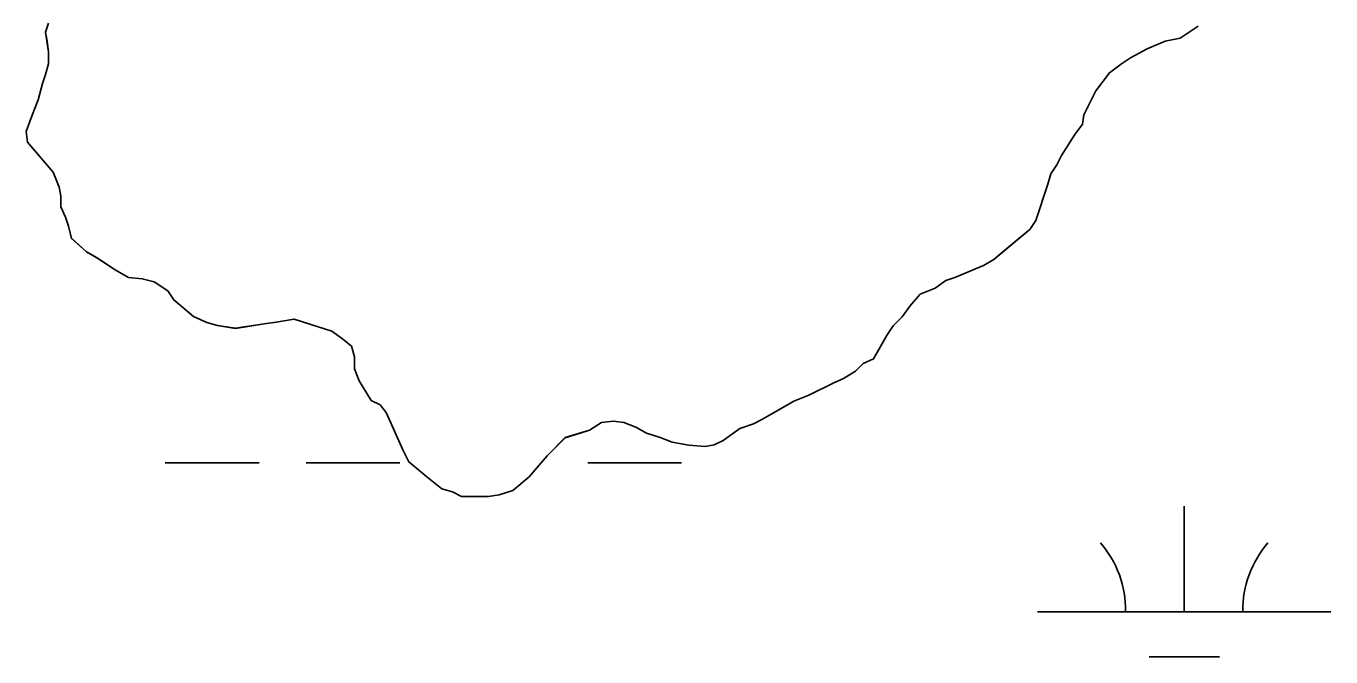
# Model space of a CAD drawing. Extents: x 3161564 to 3199464, y 849354 to 874788.
# Drawn here: x 3188545.1 to 3188989.9, y 857651.1 to 857866.2 of the extents above; entities that cross this region are included whole.
import ezdxf

# ---------------------------------------------------------------- set-up
doc = ezdxf.new("R2010")
doc.units = 0
for name, color, linetype in [('V-SITE-VEGE', 7, 'Continuous'), ('V-TOPO-SHOR', 7, 'Continuous'), ('V-WETL-SWMP', 7, 'Continuous')]:
    doc.layers.add(name, color=color, linetype=linetype)

msp = doc.modelspace()

# ---------------------------------------------------------------- linework, layer by layer
at = {"layer": 'V-SITE-VEGE'}
for points in [[(3188905.73, 857835.92), (3188905.22, 857832.84), (3188902.66, 857829.25), (3188898.05, 857822.06), (3188896.52, 857818.98), (3188894.47, 857815.9), (3188893.45, 857812.31), (3188889.36, 857799.99), (3188887.32, 857796.91), (3188875.02, 857786.64), (3188871.43, 857784.58), (3188861.7, 857780.46), (3188858.62, 857779.43), (3188855.03, 857776.86), (3188849.91, 857774.8), (3188846.32, 857770.69), (3188843.76, 857767.1), (3188840.69, 857764.02), (3188838.64, 857760.94), (3188834.04, 857752.72), (3188830.45, 857751.18), (3188827.89, 857748.61), (3188823.79, 857746.04), (3188820.2, 857744.5), (3188812, 857740.38), (3188806.87, 857738.32), (3188796.11, 857732.15), (3188793.04, 857730.61), (3188788.42, 857729.06), (3188782.79, 857724.95), (3188779.71, 857723.41), (3188776.63, 857722.89), (3188770.99, 857723.39), (3188765.35, 857724.41), (3188761.24, 857725.95), (3188756.62, 857727.48), (3188753.03, 857729.52), (3188748.92, 857731.06), (3188745.33, 857731.56), (3188741.23, 857731.05), (3188737.13, 857728.47), (3188728.93, 857725.9), (3188722.78, 857719.73), (3188716.64, 857712.54), (3188711, 857707.92), (3188706.39, 857706.37), (3188702.8, 857705.85), (3188693.56, 857705.84), (3188690.48, 857707.38), (3188686.89, 857708.4), (3188681.76, 857712.49), (3188675.59, 857717.61), (3188673.54, 857721.71), (3188667.87, 857734.53), (3188665.82, 857737.09), (3188662.74, 857738.62), (3188658.63, 857745.29), (3188657.08, 857749.39), (3188657.08, 857753.49), (3188656.05, 857757.08), (3188652.96, 857759.64), (3188649.37, 857762.2), (3188636.54, 857766.28), (3188630.39, 857765.25), (3188626.28, 857764.73), (3188616.54, 857763.18), (3188610.38, 857764.19), (3188606.79, 857765.21), (3188602.17, 857767.26), (3188595.5, 857772.89), (3188593.44, 857775.96), (3188588.82, 857779.04), (3188584.71, 857780.06), (3188580.1, 857780.56), (3188575.48, 857783.12), (3188569.31, 857787.21), (3188565.72, 857789.26), (3188560.59, 857793.87), (3188559.55, 857797.97), (3188558.52, 857801.05), (3188556.98, 857804.64), (3188556.97, 857808.23), (3188556.46, 857811.3), (3188554.4, 857816.43), (3188545.66, 857826.68), (3188545.14, 857830.27), (3188547.19, 857835.91), (3188549.23, 857841.04), (3188550.76, 857846.69), (3188551.78, 857849.77), (3188552.8, 857853.36), (3188552.8, 857857.46), (3188551.76, 857864.13), (3188552.79, 857867.21)], [(3188944.66, 857866.24), (3188938.52, 857862.13), (3188933.39, 857861.1), (3188927.24, 857858.52), (3188921.6, 857855.44), (3188918.52, 857853.38), (3188914.43, 857850.3), (3188909.82, 857844.13), (3188905.73, 857835.92)]]:
    msp.add_lwpolyline(points, dxfattribs=at)
at = {"layer": 'V-TOPO-SHOR'}
for points in [[(3188552.79, 857867.21), (3188551.76, 857864.13), (3188552.28, 857861.05), (3188552.8, 857857.46), (3188552.8, 857853.36), (3188551.78, 857849.77), (3188550.76, 857846.69), (3188549.23, 857841.04), (3188547.19, 857835.91), (3188545.14, 857830.27), (3188545.66, 857826.68), (3188548.23, 857823.6), (3188554.4, 857816.43), (3188556.46, 857811.3), (3188556.97, 857808.23), (3188556.98, 857804.64), (3188558.52, 857801.05), (3188559.55, 857797.97), (3188560.59, 857793.87), (3188565.72, 857789.26), (3188569.31, 857787.21), (3188572.39, 857785.17), (3188575.48, 857783.12), (3188580.1, 857780.56), (3188584.71, 857780.06), (3188588.82, 857779.04), (3188593.44, 857775.96), (3188595.5, 857772.89), (3188602.17, 857767.26), (3188606.79, 857765.21), (3188610.38, 857764.19), (3188616.54, 857763.18), (3188626.28, 857764.73), (3188630.39, 857765.25), (3188636.54, 857766.28), (3188644.75, 857763.73), (3188649.37, 857762.2), (3188652.96, 857759.64), (3188656.05, 857757.08), (3188657.08, 857753.49), (3188657.08, 857749.39), (3188658.63, 857745.29), (3188662.74, 857738.62), (3188665.82, 857737.09), (3188667.87, 857734.53), (3188669.93, 857729.91), (3188673.54, 857721.71), (3188675.59, 857717.61), (3188681.76, 857712.49), (3188686.89, 857708.4), (3188690.48, 857707.38), (3188693.56, 857705.84), (3188698.69, 857705.85), (3188702.8, 857705.85), (3188706.39, 857706.37), (3188711, 857707.92), (3188716.64, 857712.54), (3188719.2, 857715.62), (3188722.78, 857719.73), (3188725.85, 857722.82), (3188728.93, 857725.9), (3188734.05, 857727.44), (3188737.13, 857728.47), (3188741.23, 857731.04), (3188745.33, 857731.56), (3188748.92, 857731.06), (3188753.03, 857729.52), (3188756.62, 857727.48), (3188761.24, 857725.94), (3188765.35, 857724.41), (3188770.99, 857723.39), (3188776.63, 857722.89), (3188779.71, 857723.41), (3188782.79, 857724.95), (3188788.42, 857729.06), (3188793.04, 857730.61), (3188796.11, 857732.15), (3188803.29, 857736.26), (3188806.87, 857738.32), (3188812, 857740.38), (3188820.2, 857744.5), (3188823.79, 857746.04), (3188827.89, 857748.61), (3188830.45, 857751.18), (3188834.04, 857752.72), (3188838.64, 857760.94), (3188840.69, 857764.02), (3188843.76, 857767.1), (3188846.32, 857770.69), (3188849.91, 857774.8), (3188855.03, 857776.86)], [(3188855.03, 857776.86), (3188858.62, 857779.43), (3188861.7, 857780.46), (3188865.28, 857782.01), (3188871.43, 857784.58), (3188875.02, 857786.64), (3188878.1, 857789.21), (3188884.24, 857794.34), (3188887.32, 857796.91), (3188889.36, 857799.99), (3188893.45, 857812.31), (3188894.47, 857815.9), (3188896.52, 857818.98), (3188898.05, 857822.06), (3188902.66, 857829.25), (3188905.22, 857832.84), (3188905.73, 857835.92), (3188907.77, 857840.03), (3188909.82, 857844.13), (3188914.43, 857850.3), (3188918.52, 857853.38), (3188921.6, 857855.44), (3188927.24, 857858.52), (3188933.39, 857861.1), (3188938.52, 857862.13), (3188944.66, 857866.24)]]:
    msp.add_lwpolyline(points, dxfattribs=at)
at = {"layer": 'V-WETL-SWMP'}
for p, q in [((3188551.76, 857864.12), (3188552.79, 857867.2)), ((3188944.67, 857866.24), (3188938.52, 857862.13)), ((3188552.28, 857861.05), (3188551.76, 857864.12)), ((3188938.52, 857862.13), (3188933.39, 857861.09)), ((3188552.8, 857857.46), (3188552.28, 857861.05)), ((3188552.81, 857853.35), (3188552.8, 857857.46)), ((3188927.24, 857858.52), (3188921.6, 857855.43)), ((3188933.39, 857861.09), (3188927.24, 857858.52)), ((3188551.79, 857849.76), (3188552.81, 857853.35)), ((3188918.53, 857853.38), (3188914.43, 857850.29)), ((3188921.6, 857855.43), (3188918.53, 857853.38)), ((3188550.76, 857846.68), (3188551.79, 857849.76)), ((3188914.43, 857850.29), (3188909.82, 857844.13)), ((3188549.23, 857841.04), (3188550.76, 857846.68)), ((3188909.82, 857844.13), (3188905.73, 857835.92)), ((3188547.19, 857835.91), (3188549.23, 857841.04)), ((3188545.15, 857830.26), (3188547.19, 857835.91)), ((3188905.73, 857835.92), (3188905.22, 857832.84)), ((3188905.22, 857832.84), (3188902.66, 857829.25)), ((3188545.66, 857826.67), (3188545.15, 857830.26)), ((3188548.23, 857823.6), (3188545.66, 857826.67)), ((3188902.66, 857829.25), (3188898.05, 857822.06)), ((3188554.4, 857816.42), (3188548.23, 857823.6)), ((3188898.05, 857822.06), (3188896.52, 857818.98)), ((3188896.52, 857818.98), (3188894.47, 857815.9)), ((3188556.46, 857811.3), (3188554.4, 857816.42)), ((3188894.47, 857815.9), (3188893.45, 857812.31)), ((3188556.98, 857808.22), (3188556.46, 857811.3)), ((3188556.98, 857804.63), (3188556.98, 857808.22)), ((3188893.45, 857812.31), (3188889.37, 857799.99)), ((3188558.53, 857801.04), (3188556.98, 857804.63)), ((3188559.56, 857797.97), (3188558.53, 857801.04)), ((3188889.37, 857799.99), (3188887.32, 857796.91)), ((3188560.59, 857793.86), (3188559.56, 857797.97)), ((3188887.32, 857796.91), (3188875.02, 857786.63)), ((3188565.72, 857789.26), (3188560.59, 857793.86)), ((3188569.32, 857787.21), (3188565.72, 857789.26)), ((3188575.48, 857783.12), (3188569.32, 857787.21)), ((3188875.02, 857786.63), (3188871.44, 857784.57)), ((3188580.1, 857780.56), (3188575.48, 857783.12)), ((3188865.29, 857782), (3188861.7, 857780.46)), ((3188871.44, 857784.57), (3188865.29, 857782)), ((3188584.72, 857780.05), (3188580.1, 857780.56)), ((3188588.82, 857779.03), (3188584.72, 857780.05)), ((3188593.44, 857775.96), (3188588.82, 857779.03)), ((3188858.62, 857779.43), (3188855.03, 857776.86)), ((3188861.7, 857780.46), (3188858.62, 857779.43)), ((3188595.5, 857772.89), (3188593.44, 857775.96)), ((3188602.17, 857767.25), (3188595.5, 857772.89)), ((3188849.91, 857774.8), (3188846.32, 857770.69)), ((3188855.03, 857776.86), (3188849.91, 857774.8)), ((3188846.32, 857770.69), (3188843.76, 857767.09)), ((3188606.79, 857765.21), (3188602.17, 857767.25)), ((3188610.39, 857764.19), (3188606.79, 857765.21)), ((3188616.54, 857763.17), (3188610.39, 857764.19)), ((3188626.29, 857764.72), (3188616.54, 857763.17)), ((3188630.39, 857765.24), (3188626.29, 857764.72)), ((3188636.54, 857766.28), (3188630.39, 857765.24)), ((3188644.75, 857763.73), (3188636.54, 857766.28)), ((3188649.37, 857762.19), (3188644.75, 857763.73)), ((3188840.69, 857764.01), (3188838.64, 857760.93)), ((3188843.76, 857767.09), (3188840.69, 857764.01)), ((3188652.97, 857759.63), (3188649.37, 857762.19)), ((3188656.05, 857757.07), (3188652.97, 857759.63)), ((3188838.64, 857760.93), (3188834.04, 857752.72)), ((3188657.08, 857753.48), (3188656.05, 857757.07)), ((3188657.08, 857749.38), (3188657.08, 857753.48)), ((3188830.45, 857751.17), (3188827.89, 857748.61)), ((3188834.04, 857752.72), (3188830.45, 857751.17)), ((3188658.63, 857745.28), (3188657.08, 857749.38)), ((3188823.79, 857746.04), (3188820.2, 857744.49)), ((3188827.89, 857748.61), (3188823.79, 857746.04)), ((3188662.74, 857738.62), (3188658.63, 857745.28)), ((3188820.2, 857744.49), (3188812, 857740.38)), ((3188665.82, 857737.08), (3188662.74, 857738.62)), ((3188667.88, 857734.52), (3188665.82, 857737.08)), ((3188806.87, 857738.32), (3188796.11, 857732.15)), ((3188812, 857740.38), (3188806.87, 857738.32)), ((3188669.94, 857729.91), (3188667.88, 857734.52)), ((3188673.54, 857721.71), (3188669.94, 857729.91)), ((3188737.13, 857728.47), (3188734.05, 857727.44)), ((3188741.23, 857731.04), (3188737.13, 857728.47)), ((3188745.33, 857731.56), (3188741.23, 857731.04)), ((3188748.92, 857731.05), (3188745.33, 857731.56)), ((3188753.03, 857729.52), (3188748.92, 857731.05)), ((3188756.62, 857727.47), (3188753.03, 857729.52)), ((3188788.42, 857729.06), (3188782.79, 857724.94)), ((3188793.04, 857730.6), (3188788.42, 857729.06)), ((3188796.11, 857732.15), (3188793.04, 857730.6)), ((3188728.93, 857725.89), (3188722.78, 857719.73)), ((3188734.05, 857727.44), (3188728.93, 857725.89)), ((3188761.24, 857725.94), (3188756.62, 857727.47)), ((3188765.35, 857724.41), (3188761.24, 857725.94)), ((3188770.99, 857723.39), (3188765.35, 857724.41)), ((3188782.79, 857724.94), (3188779.71, 857723.4)), ((3188675.6, 857717.61), (3188673.54, 857721.71)), ((3188722.78, 857719.73), (3188719.2, 857715.62)), ((3188776.63, 857722.88), (3188770.99, 857723.39)), ((3188779.71, 857723.4), (3188776.63, 857722.88)), ((3188592.58, 857717.3), (3188624.58, 857717.3)), ((3188640.58, 857717.3), (3188672.58, 857717.3)), ((3188681.76, 857712.49), (3188675.6, 857717.61)), ((3188719.2, 857715.62), (3188716.64, 857712.54)), ((3188736.58, 857717.3), (3188768.58, 857717.3)), ((3188686.89, 857708.39), (3188681.76, 857712.49)), ((3188716.64, 857712.54), (3188711, 857707.91)), ((3188690.48, 857707.37), (3188686.89, 857708.39)), ((3188693.56, 857705.84), (3188690.48, 857707.37)), ((3188706.39, 857706.37), (3188702.8, 857705.85)), ((3188711, 857707.91), (3188706.39, 857706.37)), ((3188702.8, 857705.85), (3188693.56, 857705.84)), ((3188939.9, 857666.56), (3188939.9, 857702.56)), ((3188889.9, 857666.56), (3188989.9, 857666.56)), ((3188927.9, 857651.13), (3188951.9, 857651.13))]:
    msp.add_line(p, q, dxfattribs=at)
for centre, start, end in [((3188884.66, 857667.04), 359.2282, 40.7718), ((3188995.14, 857667.04), 139.2282, 180.7718)]:
    msp.add_arc(centre, 35.25, start, end, dxfattribs=at)

doc.saveas('drawing.dxf')
